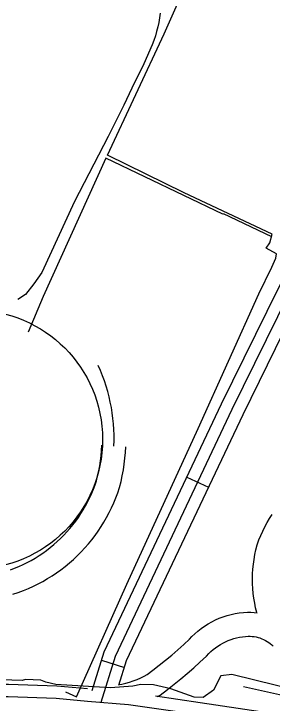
# Model space of a CAD drawing. Extents: x 3704301 to 3742427, y 506229 to 532009.
# Drawn here: x 3722705 to 3723027, y 525981 to 526841 of the extents above; entities that cross this region are included whole.
import ezdxf

# ---------------------------------------------------------------- set-up
doc = ezdxf.new("R2010")
doc.units = 0
for name, color, linetype in [('V-DOMW-TANK', 7, 'Continuous'), ('V-ROAD-CNTR', 7, 'Continuous'), ('V-SITE-OTLN', 7, 'Continuous'), ('V-TOPO-SHOR', 7, 'Continuous'), ('V-UTIL-LINE', 7, 'Continuous')]:
    doc.layers.add(name, color=color, linetype=linetype)

msp = doc.modelspace()

# ---------------------------------------------------------------- linework, layer by layer
at = {"layer": 'V-DOMW-TANK'}
msp.add_circle((3722654.46, 526310.1), 161.27, dxfattribs=at)
at = {"layer": 'V-ROAD-CNTR'}
for p, q in [((3722920.84, 526263.34), (3722947.95, 526250.5)), ((3722814.39, 526034.94), (3722843.02, 526025.99))]:
    msp.add_line(p, q, dxfattribs=at)
for points in [[(3722813.79, 525982.74), (3722831.71, 526040.1), (3722977.49, 526347.93), (3723048.44, 526492.01), (3723140.51, 526664.48), (3723246.15, 526906.25), (3723350.05, 527128.88), (3723386.63, 527216.11), (3723143.68, 527298.8), (3722966.44, 527356.86), (3722916.6, 527376.09), (3722874.05, 527388.98)], [(3722802.58, 525997.16), (3722817.71, 526045.58), (3722963.98, 526354.45), (3723035.09, 526498.85), (3723127, 526671.02), (3723232.48, 526912.43), (3723336.33, 527134.96), (3723366.58, 527207.09), (3723138.93, 527284.57), (3722961.4, 527342.73), (3722911.72, 527361.9), (3722881.79, 527370.96)], [(3722887.48, 526841.27), (3722886.72, 526835.53), (3722885.74, 526829.82), (3722884.54, 526824.15), (3722883.14, 526818.52), (3722881.52, 526812.96), (3722879.71, 526807.45), (3722877.68, 526802.03), (3722867.25, 526778.05), (3722852.12, 526748.06), (3722842.26, 526726.47), (3722822.47, 526687.48), (3722780.56, 526606.49), (3722739.93, 526518.35), (3722729.97, 526503.92), (3722719.41, 526490.68), (3722709.95, 526484.6)], [(3722836.17, 526004.05), (3722845.72, 526034.63), (3722991, 526341.4), (3723061.79, 526485.16), (3723154.02, 526657.93), (3723174.4, 526704.56)], [(3722829.79, 526301.98), (3722829.99, 526308.85), (3722829.97, 526315.72), (3722829.73, 526322.59), (3722829.29, 526329.45), (3722828.62, 526336.29), (3722827.74, 526343.11), (3722826.65, 526349.9), (3722825.34, 526356.64), (3722823.82, 526363.35), (3722822.09, 526370), (3722820.16, 526376.59), (3722818.01, 526383.12), (3722815.67, 526389.58), (3722813.12, 526395.97), (3722810.37, 526402.27)], [(3722700.97, 526147.82), (3722705.95, 526149.7), (3722711.23, 526151.9), (3722716.45, 526154.27), (3722721.58, 526156.81), (3722726.63, 526159.52), (3722731.59, 526162.39), (3722736.45, 526165.42), (3722741.21, 526168.61), (3722745.86, 526171.95), (3722750.4, 526175.45), (3722754.82, 526179.09), (3722759.12, 526182.87), (3722763.3, 526186.79), (3722767.35, 526190.85), (3722771.26, 526195.04), (3722775.03, 526199.34), (3722778.65, 526203.78), (3722782.13, 526208.33), (3722785.46, 526212.99), (3722788.64, 526217.76), (3722791.66, 526222.63), (3722794.51, 526227.59), (3722797.2, 526232.65), (3722799.73, 526237.79), (3722802.09, 526243.01), (3722804.27, 526248.31), (3722806.28, 526253.67), (3722808.01, 526258.78), (3722809.5, 526264.66), (3722810.88, 526270.91), (3722812.06, 526277.2), (3722813.05, 526283.52), (3722813.83, 526289.88), (3722814.42, 526296.26), (3722814.82, 526302.88)], [(3722703.65, 526117.41), (3722710.35, 526119.29), (3722717.01, 526121.81), (3722723.21, 526124.39), (3722729.31, 526127.16), (3722735.33, 526130.14), (3722741.24, 526133.31), (3722747.05, 526136.68), (3722752.74, 526140.23), (3722758.32, 526143.96), (3722763.77, 526147.88), (3722769.08, 526151.97), (3722774.27, 526156.23), (3722779.31, 526160.67), (3722784.19, 526165.26), (3722788.93, 526170.01), (3722793.51, 526174.91), (3722797.93, 526179.97), (3722802.18, 526185.16), (3722806.26, 526190.49), (3722810.16, 526195.95), (3722813.88, 526201.54), (3722817.41, 526207.24), (3722820.76, 526213.06), (3722823.92, 526218.98), (3722826.87, 526225), (3722829.63, 526231.12), (3722832.19, 526237.32), (3722834.55, 526243.6), (3722836.8, 526250.28), (3722838.69, 526257.73), (3722840.28, 526264.9), (3722841.63, 526272.12), (3722842.76, 526279.38), (3722843.66, 526286.66), (3722844.34, 526293.98), (3722844.76, 526301.07)], [(3723008.15, 526094.27), (3723008.09, 526094.47), (3723006.68, 526100.37), (3723005.49, 526106.32), (3723004.51, 526112.3), (3723003.75, 526118.32), (3723003.21, 526124.36), (3723002.9, 526130.41), (3723002.8, 526136.48), (3723002.93, 526142.54), (3723003.27, 526148.59), (3723003.84, 526154.64), (3723004.63, 526160.65), (3723005.64, 526166.63), (3723006.87, 526172.56), (3723008.45, 526179.01), (3723010.71, 526185.13), (3723012.98, 526190.64), (3723015.46, 526196.05), (3723018.15, 526201.36), (3723021.03, 526206.57), (3723024.12, 526211.67), (3723027.39, 526216.64)], [(3722836.34, 526004.61), (3722839.76, 526005.31), (3722844.57, 526006.5), (3722849.34, 526007.88), (3722854.05, 526009.45), (3722858.69, 526011.21), (3722863.26, 526013.15), (3722867.76, 526015.27), (3722871.33, 526017.14), (3722878.48, 526022.53), (3722886.4, 526028.71), (3722894.21, 526035.03), (3722901.9, 526041.47), (3722909.47, 526048.05), (3722916.93, 526054.75), (3722923.99, 526061.33), (3722926.94, 526064.46), (3722930.68, 526068.05), (3722934.59, 526071.45), (3722938.67, 526074.64), (3722942.91, 526077.63), (3722947.29, 526080.39), (3722951.81, 526082.94), (3722956.45, 526085.25), (3722961.2, 526087.32), (3722966.05, 526089.15), (3722970.99, 526090.73), (3722975.99, 526092.07), (3722981.07, 526093.14), (3722986.19, 526093.96), (3722991.34, 526094.52), (3722996.51, 526094.82), (3723000.68, 526094.85), (3723004.93, 526094.63), (3723008.72, 526094.21)], [(3722883.84, 525989.83), (3722887.41, 525991.7), (3722896.74, 525998.72), (3722905.06, 526005.22), (3722913.27, 526011.86), (3722921.37, 526018.64), (3722929.34, 526025.56), (3722937.18, 526032.61), (3722945.16, 526040.04), (3722948.27, 526043.35), (3722950.91, 526045.89), (3722953.69, 526048.3), (3722956.57, 526050.56), (3722959.56, 526052.66), (3722962.67, 526054.62), (3722965.86, 526056.42), (3722969.15, 526058.06), (3722972.51, 526059.52), (3722975.93, 526060.82), (3722979.43, 526061.94), (3722982.97, 526062.88), (3722986.56, 526063.64), (3722990.18, 526064.22), (3722993.82, 526064.62), (3722997.49, 526064.83), (3723000.02, 526064.85), (3723002.47, 526064.72), (3723004.91, 526064.45), (3723007.32, 526064.03), (3723009.71, 526063.46), (3723012.05, 526062.76), (3723014.36, 526061.91), (3723016.6, 526060.93), (3723018.79, 526059.81), (3723020.89, 526058.57), (3723022.93, 526057.2), (3723024.88, 526055.71), (3723026.74, 526054.11), (3723028.41, 526052.47)], [(3722797, 525999.25), (3722758.54, 526002.87), (3722698.12, 526004.72), (3722648.05, 526004.85), (3722552.62, 526002.82), (3722461.63, 526000.63), (3722379.48, 525995.75), (3722298.25, 525987.37), (3722234.62, 525987.82)], [(3722213.07, 525972.97), (3722298.97, 525972.36), (3722380.69, 525980.8), (3722462.26, 525985.64), (3722552.96, 525987.82), (3722648.19, 525989.85), (3722697.87, 525989.72), (3722757.61, 525987.89), (3722796.85, 525984.2), (3722848.05, 525979.8), (3722935.24, 525967.33), (3723037.77, 525951.85), (3723119.85, 525932.83), (3723198.1, 525902.98), (3723238.89, 525908.49)], [(3723206.65, 525904.54), (3723124.24, 525947.21), (3723040.59, 525966.6), (3722937.42, 525982.17), (3722881.68, 525990.14)]]:
    msp.add_lwpolyline(points, dxfattribs=at)
at = {"layer": 'V-SITE-OTLN'}
msp.add_lwpolyline([(3723248.14, 525961.64), (3723115.26, 525983.08), (3722976.89, 526017.47), (3722963.3, 526015.53), (3722954.05, 525997.65), (3722941.14, 525988.61), (3722929.89, 525989.06), (3722900.75, 525999.36), (3722879.37, 526004.42), (3722863.38, 526004.81), (3722853.34, 526002.91), (3722825.54, 526000.79), (3722757.45, 526004.69), (3722745.09, 526007.71), (3722738.55, 526010), (3722719.59, 526010.95), (3722715.46, 526009.71), (3722624.26, 526012.72)], dxfattribs=at)
at = {"layer": 'V-TOPO-SHOR'}
msp.add_lwpolyline([(3722991.32, 526002.32), (3723141.36, 525969.02), (3723247.73, 525945.94)], dxfattribs=at)
at = {"layer": 'V-UTIL-LINE'}
for points in [[(3722769.41, 525995.54), (3722783.32, 525989.33), (3722845.93, 526130), (3722935.01, 526323.65), (3723010.58, 526491.61), (3723026.66, 526524.79), (3723031.84, 526536.02), (3723032.84, 526541.35), (3723019.98, 526548.64), (3723024.16, 526555.08), (3723027.21, 526565.75), (3722917.53, 526617.58), (3722821.74, 526664.26), (3722892.73, 526815.67), (3722926.36, 526891.61)], [(3722965.73, 526591.05), (3722819.66, 526660.51), (3722741.48, 526488.27), (3722722.89, 526443.89)], [(3722965.73, 526591.05), (3722966.25, 526591.59), (3723026.46, 526563.11)]]:
    msp.add_lwpolyline(points, dxfattribs=at)

doc.saveas('drawing.dxf')
